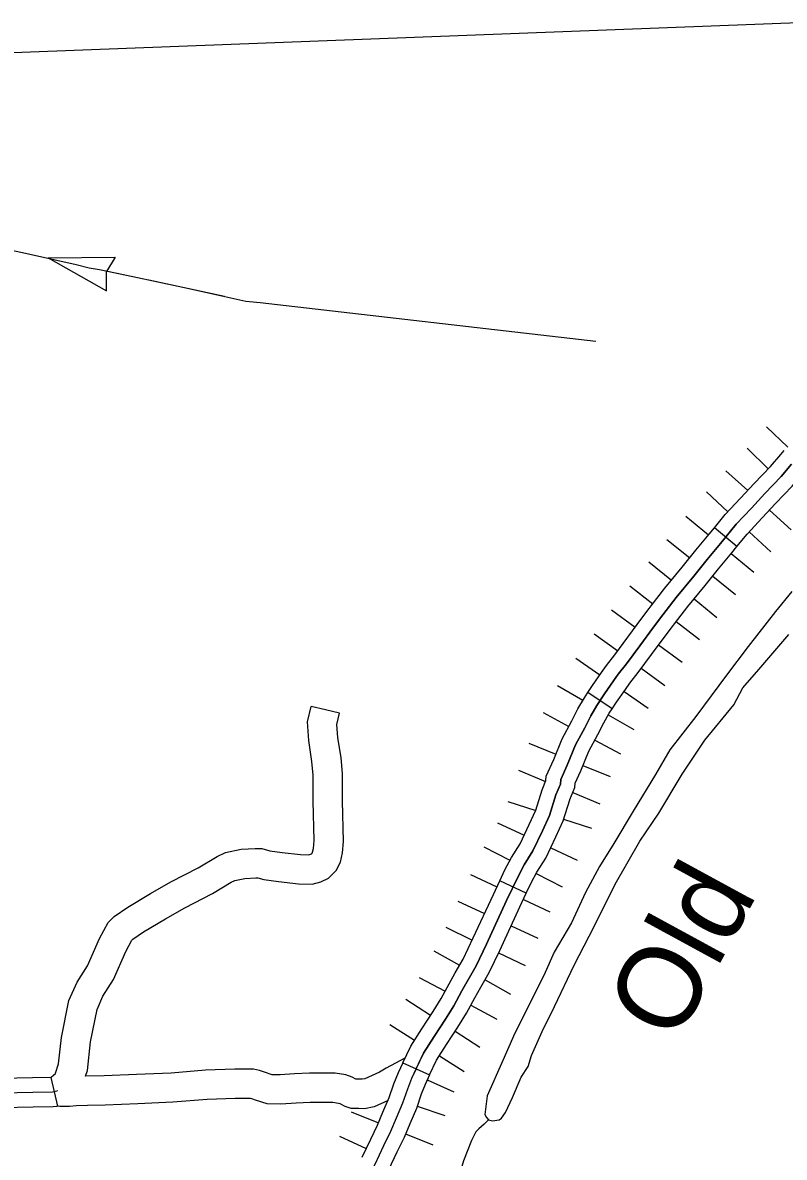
# Model space of a CAD drawing. Extents: x -117616 to 64730, y 54117 to 789866.
# Drawn here: x 63430.7 to 63508.6, y 54857.3 to 54973.4 of the extents above; entities that cross this region are included whole.
import ezdxf

# ---------------------------------------------------------------- set-up
doc = ezdxf.new("R2010")
doc.units = 0
for name, color, linetype in [('29', 7, 'Continuous'), ('32', 7, 'Continuous'), ('35', 7, 'Continuous'), ('43', 7, 'Continuous'), ('45', 7, 'Continuous'), ('46', 7, 'Continuous'), ('5', 7, 'Continuous')]:
    doc.layers.add(name, color=color, linetype=linetype)

msp = doc.modelspace()

# ---------------------------------------------------------------- linework, layer by layer
at = {"layer": '29'}
for p, q in [((63506.8, 54932.07), (63508.98, 54930)), ((63504.84, 54929.88), (63506.99, 54927.78)), ((63504.84, 54929.88), (63506.99, 54927.78)), ((63502.66, 54927.59), (63504.88, 54925.57)), ((63500.67, 54925.43), (63502.86, 54923.39)), ((63507.11, 54923.56), (63509.33, 54921.54)), ((63498.57, 54922.94), (63500.88, 54921.02)), ((63498.57, 54922.94), (63500.88, 54921.02)), ((63505.05, 54921.34), (63507.25, 54919.29)), ((63496.62, 54920.56), (63498.96, 54918.68)), ((63503.19, 54919.11), (63505.5, 54917.19)), ((63503.19, 54919.11), (63505.5, 54917.19)), ((63494.76, 54918.27), (63497.08, 54916.37)), ((63501.3, 54916.81), (63503.64, 54914.93)), ((63492.82, 54915.82), (63495.19, 54913.98)), ((63492.82, 54915.82), (63495.19, 54913.98)), ((63499.4, 54914.47), (63501.71, 54912.56)), ((63490.95, 54913.35), (63493.36, 54911.56)), ((63497.56, 54912.14), (63499.94, 54910.31)), ((63497.56, 54912.14), (63499.94, 54910.31)), ((63489.16, 54910.91), (63491.58, 54909.14)), ((63495.77, 54909.78), (63498.18, 54908)), ((63487.31, 54908.42), (63489.77, 54906.7)), ((63487.31, 54908.42), (63489.77, 54906.7)), ((63494, 54907.37), (63496.42, 54905.6)), ((63485.43, 54905.62), (63488.02, 54904.11)), ((63492.23, 54904.99), (63494.69, 54903.27)), ((63492.23, 54904.99), (63494.69, 54903.27)), ((63483.94, 54902.84), (63486.58, 54901.42)), ((63490.62, 54902.61), (63493.22, 54901.11)), ((63482.48, 54899.71), (63485.26, 54898.57)), ((63482.48, 54899.71), (63485.26, 54898.57)), ((63489.23, 54900.01), (63491.87, 54898.6)), ((63481.44, 54896.94), (63484.21, 54895.79)), ((63488.03, 54897.43), (63490.81, 54896.29)), ((63488.03, 54897.43), (63490.81, 54896.29)), ((63486.98, 54894.64), (63489.75, 54893.48)), ((63480.33, 54893.73), (63483.19, 54892.83)), ((63479.3, 54891.56), (63482.01, 54890.29)), ((63479.3, 54891.56), (63482.01, 54890.29)), ((63486.05, 54891.93), (63488.91, 54891.02)), ((63477.89, 54889.1), (63480.56, 54887.73)), ((63484.73, 54889.01), (63487.45, 54887.74)), ((63484.73, 54889.01), (63487.45, 54887.74)), ((63483.23, 54886.37), (63485.9, 54885)), ((63476.51, 54886.27), (63479.22, 54884.99)), ((63475.23, 54883.52), (63477.95, 54882.26)), ((63475.23, 54883.52), (63477.95, 54882.26)), ((63481.94, 54883.71), (63484.65, 54882.44)), ((63473.99, 54880.86), (63476.7, 54879.56)), ((63480.67, 54881), (63483.4, 54879.74)), ((63480.67, 54881), (63483.4, 54879.74)), ((63472.78, 54878.44), (63475.4, 54876.97)), ((63479.4, 54878.26), (63482.1, 54876.96)), ((63471.28, 54875.74), (63473.93, 54874.32)), ((63471.28, 54875.74), (63473.93, 54874.32)), ((63478.01, 54875.5), (63480.63, 54874.03)), ((63469.92, 54873.5), (63472.43, 54871.86)), ((63476.57, 54872.9), (63479.21, 54871.47)), ((63476.57, 54872.9), (63479.21, 54871.47)), ((63468.26, 54870.92), (63470.8, 54869.32)), ((63474.95, 54870.23), (63477.46, 54868.59)), ((63473.34, 54867.72), (63475.88, 54866.12)), ((63472.08, 54865.24), (63474.82, 54864.02)), ((63472.08, 54865.24), (63474.82, 54864.02)), ((63464.32, 54861.97), (63467.1, 54860.85)), ((63471.06, 54862.57), (63473.9, 54861.61)), ((63469.88, 54859.72), (63472.66, 54858.59)), ((63463.13, 54859.5), (63465.84, 54858.22)), ((63463.13, 54859.5), (63465.84, 54858.22))]:
    msp.add_line(p, q, dxfattribs=at)
msp.add_lwpolyline([(63509.37, 54928.24), (63508.32, 54927.01), (63506.63, 54925.26), (63505.27, 54923.76), (63503.71, 54922.1), (63502.1, 54920.15), (63500.74, 54918.51), (63499.36, 54916.78), (63497.58, 54914.62), (63496.21, 54912.84), (63495.23, 54911.57), (63493.83, 54909.67), (63492.49, 54907.83), (63491.64, 54906.75), (63491.16, 54906.07), (63490.23, 54904.74), (63489.44, 54903.57), (63488.83, 54902.5), (63488.21, 54901.28), (63487.27, 54899.52), (63486.42, 54897.45), (63485.75, 54895.97), (63485.72, 54895.52), (63485.26, 54894.41), (63484.6, 54892.31), (63483.89, 54890.75), (63482.91, 54888.68), (63482, 54887.27), (63481.39, 54886.06), (63480.22, 54883.59), (63478.15, 54879.13), (63477.09, 54876.92), (63475.64, 54874.35), (63474.82, 54872.82), (63473.96, 54871.45), (63472.79, 54869.67), (63471.73, 54867.98), (63470.92, 54866.33), (63470.5, 54865.38), (63470.06, 54864.3), (63469.58, 54862.87), (63468.92, 54861.34), (63468.35, 54859.96), (63467.63, 54858.49), (63466.73, 54856.58)], dxfattribs=at)
at = {"layer": '32'}
msp.add_line((63433.57, 54865.5), (63434.26, 54862.56), dxfattribs=at)
for points in [[(63433.57, 54865.5), (63431.7, 54865.45), (63428.5, 54865.38), (63425.31, 54865.34), (63423.71, 54865.31)], [(63434.27, 54864.15), (63434.19, 54864.1), (63434.06, 54864.05), (63433.91, 54864.01), (63433.76, 54864), (63431.73, 54863.95), (63428.53, 54863.88)], [(63434.26, 54862.56), (63434.15, 54862.53), (63433.84, 54862.5), (63431.77, 54862.45), (63428.55, 54862.38), (63425.35, 54862.34), (63423.77, 54862.31)]]:
    msp.add_lwpolyline(points, dxfattribs=at)
at = {"layer": '35'}
for points in [[(63509.4, 54915.24), (63507.72, 54913.18), (63504.93, 54909.6), (63502.73, 54906.68), (63499.58, 54902.42), (63496.91, 54899.01), (63495.44, 54896.51), (63493.15, 54892.74), (63491.18, 54889.45), (63489.71, 54887.07), (63488.3, 54884.42), (63486.86, 54881.33), (63485.07, 54878.3), (63484.15, 54876.24), (63482.36, 54872.57), (63481.07, 54870.04), (63479.83, 54867.24), (63478.22, 54863.6), (63477.99, 54861.72), (63478.16, 54861.39), (63478.37, 54861.16), (63478.78, 54861.07), (63479.45, 54861.16), (63479.69, 54861.33), (63480.1, 54861.92), (63480.83, 54863.45), (63481.72, 54865.51), (63482.42, 54866.63), (63482.77, 54867.74)], [(63482.77, 54867.74), (63483.86, 54870.19), (63485.1, 54872.74), (63487.12, 54876.98), (63489.16, 54880.93), (63491.33, 54885.27), (63493.83, 54889.67), (63495.8, 54892.55), (63498.17, 54896.52), (63500.5, 54900), (63503.45, 54903.64), (63504.38, 54905.36), (63506.02, 54907.25), (63509.08, 54910.84)], [(63478.37, 54861.16), (63477.93, 54860.72), (63477.36, 54860.24), (63477.08, 54859.92), (63476.63, 54859.03), (63475.8, 54856.97), (63474.87, 54853.82), (63474.05, 54850.91), (63473.86, 54849.41), (63473.63, 54847.16), (63473.38, 54844.72)]]:
    msp.add_lwpolyline(points, dxfattribs=at)
at = {"layer": '43'}
for p, q in [((63433.3, 54949.38), (63440.16, 54949.45)), ((63433.3, 54949.38), (63439.28, 54946.01)), ((63440.16, 54949.45), (63439.29, 54947.99)), ((63439.28, 54946.01), (63439.29, 54947.97))]:
    msp.add_line(p, q, dxfattribs=at)
for points in [[(63489.33, 54940.8), (63454.99, 54944.77), (63453.52, 54944.91), (63451.7, 54945.32), (63447.08, 54946.34), (63441.98, 54947.44), (63438.56, 54948.13), (63437.5, 54948.3), (63436.16, 54948.64), (63430.99, 54949.81), (63428.42, 54950.35), (63425.38, 54950.97), (63423.46, 54951.42), (63422.02, 54951.83), (63421, 54951.86), (63418.67, 54951.69), (63415.45, 54951.55), (63412.85, 54951.48), (63410.18, 54951.62), (63406.82, 54951.55), (63404.08, 54951.48)], [(63441.02, 54947.63), (63438.56, 54948.13), (63437.5, 54948.3), (63436.16, 54948.64), (63433.28, 54949.29)], [(63451.34, 54945.4), (63447.08, 54946.34), (63443.6, 54947.09)], [(63457.66, 54944.46), (63454.99, 54944.77), (63453.92, 54944.87)]]:
    msp.add_lwpolyline(points, dxfattribs=at)
at = {"layer": '45'}
for p, q in [((63503.78, 54919.83), (63501.47, 54921.74)), ((63491.01, 54903.21), (63488.52, 54904.88)), ((63482.23, 54884.34), (63479.52, 54885.62)), ((63469.59, 54866.99), (63472.32, 54865.75))]:
    msp.add_line(p, q, dxfattribs=at)
for points in [[(63501.47, 54921.74), (63502.58, 54923.09), (63504.16, 54924.78), (63505.53, 54926.29), (63507.21, 54928.02), (63508.26, 54929.25), (63508.63, 54929.64)], [(63470.95, 54866.37), (63471.73, 54867.98), (63472.79, 54869.67), (63473.96, 54871.45), (63474.82, 54872.82), (63475.64, 54874.35), (63477.09, 54876.92), (63478.15, 54879.13), (63480.22, 54883.59), (63481.39, 54886.06), (63482, 54887.27), (63482.91, 54888.68), (63483.89, 54890.75), (63484.6, 54892.31), (63485.26, 54894.41), (63485.72, 54895.52), (63485.75, 54895.97), (63486.42, 54897.45), (63487.27, 54899.52), (63488.21, 54901.28), (63488.83, 54902.5), (63489.44, 54903.57), (63490.23, 54904.74), (63491.16, 54906.07), (63491.64, 54906.75), (63492.49, 54907.83), (63493.83, 54909.67), (63495.23, 54911.57), (63496.21, 54912.84), (63497.58, 54914.62), (63499.36, 54916.78), (63500.74, 54918.51), (63502.1, 54920.15), (63503.71, 54922.1), (63505.27, 54923.76), (63506.63, 54925.26), (63508.32, 54927.01), (63509.37, 54928.24)], [(63503.78, 54919.83), (63504.84, 54921.1), (63506.37, 54922.75), (63507.72, 54924.24), (63509.43, 54926), (63510.49, 54927.24), (63510.8, 54927.57)], [(63494.8, 54913.48), (63495.02, 54913.76), (63496.41, 54915.55), (63498.19, 54917.73), (63499.58, 54919.46), (63500.95, 54921.1), (63501.47, 54921.74)], [(63497.18, 54911.65), (63497.39, 54911.92), (63498.75, 54913.68), (63500.52, 54915.83), (63501.91, 54917.56), (63503.26, 54919.19), (63503.78, 54919.83)], [(63488.52, 54904.88), (63488.99, 54905.59), (63489.93, 54906.93), (63490.43, 54907.65), (63491.29, 54908.74), (63492.62, 54910.56), (63494.04, 54912.48), (63494.8, 54913.48)], [(63491.01, 54903.21), (63491.47, 54903.9), (63492.39, 54905.21), (63492.84, 54905.86), (63493.68, 54906.93), (63495.04, 54908.78), (63496.43, 54910.67), (63497.18, 54911.65)], [(63483.92, 54895.1), (63484.24, 54895.87), (63484.28, 54896.34), (63485.04, 54898.04), (63485.91, 54900.16), (63486.88, 54901.98), (63487.51, 54903.22), (63488.17, 54904.36), (63488.52, 54904.88)], [(63486.69, 54893.95), (63487.2, 54895.17), (63487.23, 54895.6), (63487.8, 54896.86), (63488.63, 54898.88), (63489.54, 54900.59), (63490.15, 54901.79), (63490.72, 54902.78), (63491.01, 54903.21)], [(63479.52, 54885.62), (63480.04, 54886.73), (63480.7, 54888.02), (63481.6, 54889.41), (63482.53, 54891.38), (63483.19, 54892.85), (63483.85, 54894.92), (63483.92, 54895.1)], [(63482.23, 54884.34), (63482.73, 54885.4), (63483.3, 54886.52), (63484.23, 54887.95), (63485.25, 54890.12), (63486, 54891.77), (63486.67, 54893.89), (63486.69, 54893.95)], [(63474.97, 54876.21), (63475.76, 54877.61), (63476.8, 54879.77), (63478.86, 54884.23), (63479.52, 54885.62)], [(63477.59, 54874.74), (63478.42, 54876.23), (63479.51, 54878.49), (63481.58, 54882.96), (63482.23, 54884.34)], [(63469.59, 54866.99), (63470.41, 54868.71), (63471.53, 54870.47), (63472.69, 54872.26), (63473.53, 54873.58), (63474.33, 54875.07), (63474.97, 54876.21)], [(63472.32, 54865.75), (63473.04, 54867.25), (63474.06, 54868.86), (63475.22, 54870.64), (63476.12, 54872.06), (63476.96, 54873.63), (63477.59, 54874.74)], [(63469.59, 54866.99), (63469.13, 54865.98), (63468.65, 54864.82), (63468.18, 54863.41), (63467.53, 54861.92), (63466.98, 54860.57), (63466.28, 54859.14), (63465.42, 54857.32)], [(63470.95, 54866.37), (63470.5, 54865.38), (63470.06, 54864.3), (63469.58, 54862.87), (63468.92, 54861.34), (63468.35, 54859.96), (63467.63, 54858.49), (63466.73, 54856.58), (63465.58, 54854.41), (63464.86, 54852.8), (63463.94, 54850.79), (63463.11, 54848.64), (63462.39, 54846.79), (63461.73, 54845), (63460.96, 54842.67), (63460.3, 54840.46), (63459.7, 54838.11), (63459.16, 54835.92)], [(63472.32, 54865.75), (63471.88, 54864.79), (63471.47, 54863.78), (63470.98, 54862.33), (63470.3, 54860.76), (63469.72, 54859.34), (63468.98, 54857.84), (63468.13, 54856.04)]]:
    msp.add_lwpolyline(points, dxfattribs=at)
at = {"layer": '46'}
for points in [[(63433.57, 54865.5), (63433.63, 54865.54), (63433.85, 54865.72), (63434.05, 54865.91), (63434.07, 54865.95), (63434.38, 54866.88), (63434.69, 54869.59), (63435.44, 54873.38), (63436.27, 54875.23), (63437.33, 54876.92), (63438.56, 54879.73), (63439.45, 54881.36), (63440.06, 54881.97), (63441.46, 54882.91), (63443.78, 54884.33), (63445.87, 54885.51), (63448.65, 54886.94), (63450.61, 54888.12), (63451.46, 54888.53), (63453.05, 54888.85), (63454.5, 54888.92), (63455.18, 54888.92), (63455.98, 54888.69), (63457.24, 54888.53), (63459.14, 54888.3), (63459.96, 54888.28), (63460.15, 54888.33), (63460.24, 54888.37), (63460.32, 54888.46), (63460.37, 54888.54), (63460.45, 54888.94), (63460.53, 54889.74), (63460.44, 54893.76), (63460.44, 54896.44), (63460.3, 54897.83), (63459.98, 54899.97), (63459.84, 54901.88), (63460.22, 54903.46)], [(63437.13, 54865.63), (63437.33, 54866.22), (63437.65, 54869.13), (63438.32, 54872.46), (63438.92, 54873.81), (63439.99, 54875.51), (63441.26, 54878.4), (63441.88, 54879.54), (63441.98, 54879.64), (63443.08, 54880.39), (63445.3, 54881.74), (63447.3, 54882.87), (63450.12, 54884.32), (63452.04, 54885.48), (63452.42, 54885.66), (63453.42, 54885.87), (63454.56, 54885.92), (63454.76, 54885.92), (63455.37, 54885.74), (63456.87, 54885.55), (63458.92, 54885.3), (63460.33, 54885.27), (63461.2, 54885.51), (63461.99, 54885.88), (63462.79, 54886.68), (63463.22, 54887.54), (63463.43, 54888.49), (63463.53, 54889.64), (63463.44, 54893.79), (63463.44, 54896.59), (63463.28, 54898.2), (63462.96, 54900.3), (63462.86, 54901.63), (63463.13, 54902.76), (63461.68, 54903.11), (63460.22, 54903.46)], [(63469.81, 54867.46), (63467.91, 54866.45), (63467.2, 54866.04), (63465.72, 54865.37), (63465.45, 54865.31), (63465.17, 54865.33), (63464.79, 54865.33), (63464.42, 54865.53), (63463.78, 54865.77), (63462.67, 54865.93), (63460.04, 54865.93), (63458.52, 54865.85), (63457.05, 54865.76), (63456.24, 54865.78), (63455.45, 54866.03), (63454.92, 54866.21), (63454.31, 54866.33), (63452.41, 54866.33), (63449.4, 54866.23), (63445.89, 54865.95), (63442.34, 54865.8), (63439.04, 54865.66), (63437.13, 54865.63)], [(63468.09, 54863.15), (63466.65, 54862.49), (63465.66, 54862.3), (63465.09, 54862.33), (63464.31, 54862.33), (63463.71, 54862.51), (63463.19, 54862.78), (63463.03, 54862.84), (63462.45, 54862.93), (63460.12, 54862.93), (63458.69, 54862.86), (63457.11, 54862.75), (63455.73, 54862.79), (63454.51, 54863.18), (63454.15, 54863.3), (63454.01, 54863.33), (63452.46, 54863.33), (63449.57, 54863.23), (63446.07, 54862.96), (63442.47, 54862.81), (63439.13, 54862.66), (63437.35, 54862.63), (63436.2, 54862.58), (63435.49, 54862.53), (63434.87, 54862.51), (63434.51, 54862.53), (63434.27, 54862.56), (63434.26, 54862.56)]]:
    msp.add_lwpolyline(points, dxfattribs=at)
at = {"layer": '5'}
msp.add_lwpolyline([(63510.96, 54973.44), (63406.46, 54969.47)], dxfattribs=at)

# ---------------------------------------------------------------- texts
at = {"layer": '35'}
msp.add_text('Old', height=8.448, rotation=61.4131, dxfattribs=at).set_placement((63497.51, 54868.84))

doc.saveas('drawing.dxf')
